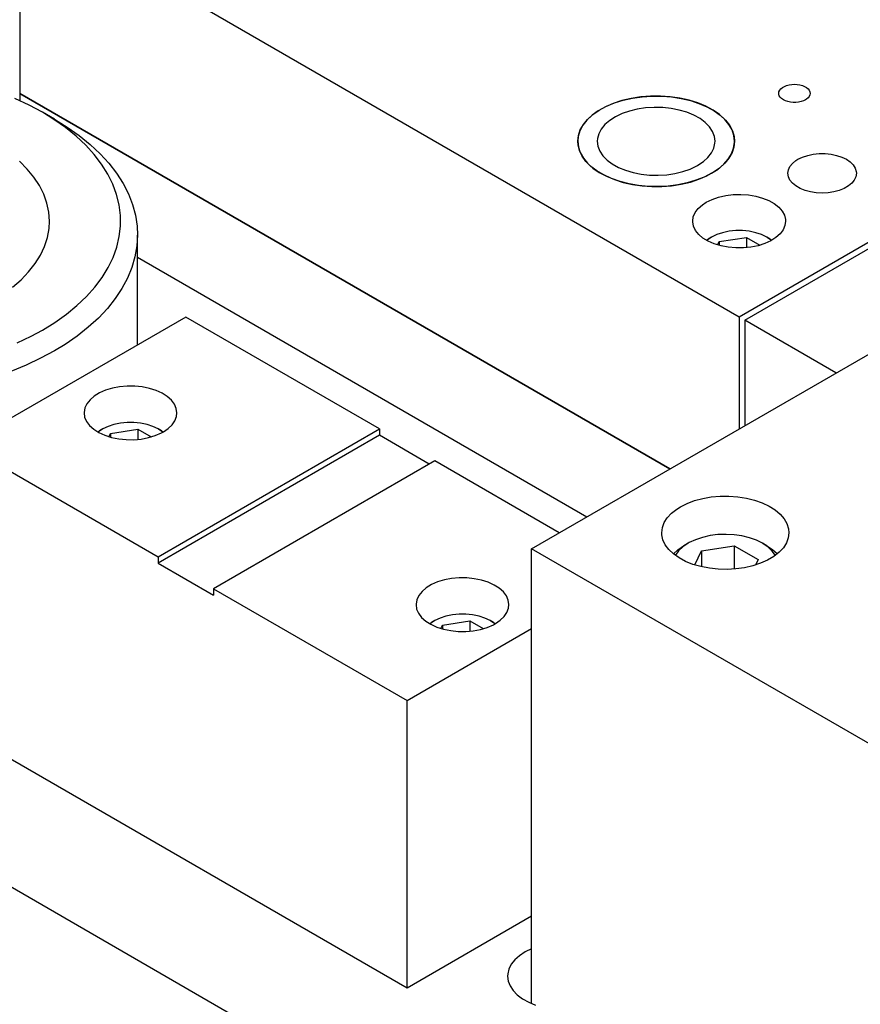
# Model space of a CAD drawing. Header units: inches. Extents: x 3 to 289, y 4 to 291.
# Tile 416 of 634: x 19.46 to 24.83, y 270.63 to 276.92. Entities that reach past the tile are written whole.
import ezdxf

# ---------------------------------------------------------------- set-up
doc = ezdxf.new("R2010")
doc.units = ezdxf.units.IN
doc.header["$LTSCALE"] = 0.5
doc.header["$MEASUREMENT"] = 0
doc.layers.add('DIE', color=7, linetype='Continuous')

msp = doc.modelspace()

# ---------------------------------------------------------------- linework, layer by layer
at = {"layer": 'DIE', "color": 9, "linetype": 'Continuous'}
for p, q in [((24.0537, 275.0205), (19.4575, 277.6741)), ((19.4575, 277.6741), (19.4575, 276.4493)), ((26.8482, 276.6339), (24.0537, 275.0205)), ((24.089, 275.0001), (26.7919, 276.5606)), ((24.3202, 276.4784), (24.3302, 276.4866)), ((24.3302, 276.4866), (24.3426, 276.4938)), ((24.3426, 276.4938), (24.357, 276.4996)), ((24.357, 276.4996), (24.3728, 276.5039)), ((24.3728, 276.5039), (24.3898, 276.5065)), ((24.3898, 276.5065), (24.4072, 276.5074)), ((24.4072, 276.5074), (24.4247, 276.5065)), ((24.4247, 276.5065), (24.4416, 276.5039)), ((24.4416, 276.5039), (24.4575, 276.4996)), ((24.4575, 276.4996), (24.4718, 276.4938)), ((24.4718, 276.4938), (24.4842, 276.4866)), ((24.4842, 276.4866), (24.4942, 276.4784)), ((19.4575, 276.4493), (23.6117, 274.0509)), ((23.6117, 274.0509), (19.4575, 276.4493)), ((19.4575, 276.4493), (19.4575, 276.4029)), ((23.3633, 276.4171), (23.3047, 276.4033)), ((23.3131, 276.4056), (23.3721, 276.4188)), ((23.4244, 276.4266), (23.3633, 276.4171)), ((23.3721, 276.4188), (23.4335, 276.4276)), ((23.487, 276.4315), (23.4244, 276.4266)), ((23.4335, 276.4276), (23.4963, 276.4319)), ((23.5503, 276.4319), (23.487, 276.4315)), ((23.4963, 276.4319), (23.5596, 276.4315)), ((23.6131, 276.4276), (23.5503, 276.4319)), ((23.5596, 276.4315), (23.6223, 276.4266)), ((23.6745, 276.4188), (23.6131, 276.4276)), ((23.6223, 276.4266), (23.6834, 276.4171)), ((23.7335, 276.4056), (23.6745, 276.4188)), ((23.6834, 276.4171), (23.7419, 276.4033)), ((24.3067, 276.4493), (24.3082, 276.4594)), ((24.3071, 276.4443), (24.3067, 276.4493)), ((24.3101, 276.4343), (24.3071, 276.4443)), ((24.3082, 276.4594), (24.3128, 276.4692)), ((24.3161, 276.4248), (24.3101, 276.4343)), ((24.3128, 276.4692), (24.3202, 276.4784)), ((24.3249, 276.4161), (24.3161, 276.4248)), ((24.4942, 276.4203), (24.4842, 276.412)), ((24.4942, 276.4784), (24.5016, 276.4692)), ((24.5016, 276.4295), (24.4942, 276.4203)), ((24.5016, 276.4692), (24.5062, 276.4594)), ((24.5062, 276.4393), (24.5016, 276.4295)), ((24.5062, 276.4594), (24.5077, 276.4493)), ((24.5077, 276.4493), (24.5062, 276.4393)), ((23.1989, 276.3635), (23.1534, 276.3381)), ((23.1598, 276.342), (23.2061, 276.3669)), ((23.2496, 276.3853), (23.1989, 276.3635)), ((23.2061, 276.3669), (23.2575, 276.3882)), ((23.3047, 276.4033), (23.2496, 276.3853)), ((23.2575, 276.3882), (23.3131, 276.4056)), ((23.456, 276.3567), (23.403, 276.3488)), ((23.5105, 276.3601), (23.456, 276.3567)), ((23.5653, 276.3589), (23.5105, 276.3601)), ((23.6192, 276.3531), (23.5653, 276.3589)), ((23.7892, 276.3882), (23.7335, 276.4056)), ((23.7419, 276.4033), (23.797, 276.3853)), ((23.8405, 276.3669), (23.7892, 276.3882)), ((23.797, 276.3853), (23.8477, 276.3635)), ((23.8869, 276.342), (23.8405, 276.3669)), ((23.8477, 276.3635), (23.8932, 276.3381)), ((24.3361, 276.4083), (24.3249, 276.4161)), ((24.3496, 276.4018), (24.3361, 276.4083)), ((24.3647, 276.3968), (24.3496, 276.4018)), ((24.3812, 276.3933), (24.3647, 276.3968)), ((24.3984, 276.3915), (24.3812, 276.3933)), ((24.416, 276.3915), (24.3984, 276.3915)), ((24.4332, 276.3933), (24.416, 276.3915)), ((24.4497, 276.3968), (24.4332, 276.3933)), ((24.4648, 276.4018), (24.4497, 276.3968)), ((24.4783, 276.4083), (24.4648, 276.4018)), ((24.4842, 276.412), (24.4783, 276.4083)), ((23.1138, 276.3096), (23.0807, 276.2785)), ((23.0852, 276.2832), (23.1192, 276.314)), ((23.1534, 276.3381), (23.1138, 276.3096)), ((23.1192, 276.314), (23.1598, 276.342)), ((23.2633, 276.3), (23.2266, 276.2765)), ((23.3056, 276.3201), (23.2633, 276.3)), ((23.3524, 276.3365), (23.3056, 276.3201)), ((23.403, 276.3488), (23.3524, 276.3365)), ((23.671, 276.3428), (23.6192, 276.3531)), ((23.7197, 276.3283), (23.671, 276.3428)), ((23.7642, 276.3098), (23.7197, 276.3283)), ((23.8036, 276.2878), (23.7642, 276.3098)), ((23.9274, 276.314), (23.8869, 276.342)), ((23.8932, 276.3381), (23.9328, 276.3096)), ((23.9615, 276.2832), (23.9274, 276.314)), ((23.9328, 276.3096), (23.9659, 276.2785)), ((23.0547, 276.2452), (23.0362, 276.2103)), ((23.0384, 276.2155), (23.0581, 276.2502)), ((23.0807, 276.2785), (23.0547, 276.2452)), ((23.0581, 276.2502), (23.0852, 276.2832)), ((23.1962, 276.2502), (23.1727, 276.2216)), ((23.2266, 276.2765), (23.1962, 276.2502)), ((23.8371, 276.2628), (23.8036, 276.2878)), ((23.8639, 276.2352), (23.8371, 276.2628)), ((23.8834, 276.2056), (23.8639, 276.2352)), ((23.9886, 276.2502), (23.9615, 276.2832)), ((23.9659, 276.2785), (23.9919, 276.2452)), ((24.0082, 276.2155), (23.9886, 276.2502)), ((23.9919, 276.2452), (24.0105, 276.2103)), ((23.0225, 276.1432), (23.0265, 276.1796)), ((23.0254, 276.1743), (23.0225, 276.1432)), ((23.0362, 276.2103), (23.0254, 276.1743)), ((23.0265, 276.1796), (23.0384, 276.2155)), ((23.1567, 276.1913), (23.1485, 276.16)), ((23.1727, 276.2216), (23.1567, 276.1913)), ((23.8953, 276.1747), (23.8834, 276.2056)), ((23.8993, 276.1432), (23.8953, 276.1747)), ((24.0201, 276.1796), (24.0082, 276.2155)), ((24.0105, 276.2103), (24.0212, 276.1743)), ((24.0241, 276.1432), (24.0201, 276.1796)), ((24.0212, 276.1743), (24.0241, 276.1432)), ((23.0225, 276.1432), (23.0265, 276.1067)), ((23.0241, 276.1198), (23.0225, 276.1432)), ((23.0332, 276.0837), (23.0241, 276.1198)), ((23.0265, 276.1067), (23.0384, 276.0708)), ((23.1485, 276.16), (23.1473, 276.1432)), ((23.1473, 276.1432), (23.1513, 276.1116)), ((23.1513, 276.1116), (23.1632, 276.0807)), ((23.8917, 276.0996), (23.8987, 276.131)), ((23.8987, 276.131), (23.8993, 276.1432)), ((24.0201, 276.1067), (24.0082, 276.0708)), ((24.0183, 276.099), (24.024, 276.1354)), ((24.0241, 276.1432), (24.0201, 276.1067)), ((24.024, 276.1354), (24.0241, 276.1432)), ((23.0501, 276.0485), (23.0332, 276.0837)), ((23.0384, 276.0708), (23.0581, 276.0361)), ((23.0746, 276.0148), (23.0501, 276.0485)), ((23.1632, 276.0807), (23.1828, 276.0511)), ((23.1828, 276.0511), (23.2096, 276.0235)), ((23.825, 276.0136), (23.8544, 276.0403)), ((23.8544, 276.0403), (23.8768, 276.0692)), ((23.8768, 276.0692), (23.8917, 276.0996)), ((23.9834, 276.0289), (24.0047, 276.0633)), ((24.0082, 276.0708), (23.9886, 276.0361)), ((24.0047, 276.0633), (24.0183, 276.099)), ((24.4293, 276.0283), (24.4585, 276.0425)), ((24.4585, 276.0425), (24.4915, 276.0535)), ((24.4915, 276.0535), (24.5274, 276.061)), ((24.5274, 276.061), (24.5649, 276.0648)), ((24.5649, 276.0648), (24.603, 276.0648)), ((24.603, 276.0648), (24.6406, 276.061)), ((24.6406, 276.061), (24.6764, 276.0535)), ((24.6764, 276.0535), (24.7095, 276.0425)), ((24.7095, 276.0425), (24.7387, 276.0283)), ((23.0581, 276.0361), (23.0852, 276.0031)), ((23.1062, 275.9831), (23.0746, 276.0148)), ((23.0852, 276.0031), (23.1192, 275.9723)), ((23.1445, 275.954), (23.1062, 275.9831)), ((23.2096, 276.0235), (23.243, 275.9985)), ((23.243, 275.9985), (23.2824, 275.9765)), ((23.7411, 275.9662), (23.7833, 275.9863)), ((23.7833, 275.9863), (23.7892, 275.9897)), ((23.7892, 275.9897), (23.825, 276.0136)), ((23.9193, 275.9661), (23.9548, 275.9963)), ((23.9615, 276.0031), (23.9274, 275.9723)), ((23.9548, 275.9963), (23.9834, 276.0289)), ((23.9886, 276.0361), (23.9615, 276.0031)), ((24.3686, 275.961), (24.3784, 275.9822)), ((24.3784, 275.9822), (24.3945, 276.0022)), ((24.3945, 276.0022), (24.4164, 276.0202)), ((24.4164, 276.0202), (24.4293, 276.0283)), ((24.7387, 276.0283), (24.7632, 276.0115)), ((24.7632, 276.0115), (24.7822, 275.9924)), ((24.7822, 275.9924), (24.7953, 275.9717)), ((23.1192, 275.9723), (23.1598, 275.9443)), ((23.1888, 275.928), (23.1445, 275.954)), ((23.1598, 275.9443), (23.2061, 275.9194)), ((23.2384, 275.9053), (23.1888, 275.928)), ((23.2061, 275.9194), (23.2575, 275.8981)), ((23.2824, 275.9765), (23.3269, 275.958)), ((23.3269, 275.958), (23.3756, 275.9435)), ((23.3756, 275.9435), (23.4275, 275.9332)), ((23.4275, 275.9332), (23.4814, 275.9274)), ((23.4814, 275.9274), (23.5361, 275.9262)), ((23.5361, 275.9262), (23.5906, 275.9296)), ((23.5906, 275.9296), (23.6437, 275.9375)), ((23.6437, 275.9375), (23.6942, 275.9498)), ((23.6942, 275.9498), (23.7411, 275.9662)), ((23.83, 275.9146), (23.7776, 275.8941)), ((23.797, 275.901), (23.8477, 275.9229)), ((23.8775, 275.9387), (23.83, 275.9146)), ((23.8477, 275.9229), (23.8775, 275.9387)), ((23.8775, 275.9387), (23.9193, 275.9661)), ((23.8869, 275.9443), (23.8775, 275.9387)), ((23.9274, 275.9723), (23.8869, 275.9443)), ((24.3652, 275.939), (24.3686, 275.961)), ((24.3686, 275.9171), (24.3652, 275.939)), ((24.3784, 275.8958), (24.3686, 275.9171)), ((24.7994, 275.9171), (24.7895, 275.8958)), ((24.7953, 275.9717), (24.8019, 275.95)), ((24.8027, 275.939), (24.7994, 275.9171)), ((24.8019, 275.95), (24.8027, 275.939)), ((23.2926, 275.8865), (23.2384, 275.9053)), ((23.2575, 275.8981), (23.3131, 275.8807)), ((23.3505, 275.8718), (23.2926, 275.8865)), ((23.3131, 275.8807), (23.3721, 275.8675)), ((23.4112, 275.8614), (23.3505, 275.8718)), ((23.3721, 275.8675), (23.4335, 275.8587)), ((23.4736, 275.8554), (23.4112, 275.8614)), ((23.4335, 275.8587), (23.4963, 275.8544)), ((23.5368, 275.8541), (23.4736, 275.8554)), ((23.4963, 275.8544), (23.5596, 275.8548)), ((23.5998, 275.8574), (23.5368, 275.8541)), ((23.5596, 275.8548), (23.6223, 275.8597)), ((23.6616, 275.8652), (23.5998, 275.8574)), ((23.6223, 275.8597), (23.6834, 275.8692)), ((23.7212, 275.8775), (23.6616, 275.8652)), ((23.6834, 275.8692), (23.7419, 275.883)), ((23.7776, 275.8941), (23.7212, 275.8775)), ((23.7419, 275.883), (23.797, 275.901)), ((24.3945, 275.8759), (24.3784, 275.8958)), ((24.4164, 275.8579), (24.3945, 275.8759)), ((24.4434, 275.8423), (24.4164, 275.8579)), ((24.7516, 275.8579), (24.7246, 275.8423)), ((24.7734, 275.8759), (24.7516, 275.8579)), ((24.7895, 275.8958), (24.7734, 275.8759)), ((23.9227, 275.7867), (23.968, 275.797)), ((23.968, 275.797), (24.0156, 275.8028)), ((24.0156, 275.8028), (24.0642, 275.8041)), ((24.0642, 275.8041), (24.1126, 275.8008)), ((24.1126, 275.8008), (24.1593, 275.793)), ((24.1593, 275.793), (24.2033, 275.7809)), ((24.4746, 275.8297), (24.4434, 275.8423)), ((24.5092, 275.8204), (24.4746, 275.8297)), ((24.546, 275.8147), (24.5092, 275.8204)), ((24.584, 275.8127), (24.546, 275.8147)), ((24.622, 275.8147), (24.584, 275.8127)), ((24.6588, 275.8204), (24.622, 275.8147)), ((24.6934, 275.8297), (24.6588, 275.8204)), ((24.7246, 275.8423), (24.6934, 275.8297)), ((23.7921, 275.7139), (23.8185, 275.7375)), ((23.8185, 275.7375), (23.8437, 275.754)), ((23.8437, 275.754), (23.8809, 275.7722)), ((23.8809, 275.7722), (23.9227, 275.7867)), ((24.2033, 275.7809), (24.2432, 275.7648)), ((24.2432, 275.7648), (24.278, 275.7451)), ((24.278, 275.7451), (24.3067, 275.7224)), ((23.7608, 275.6609), (23.7726, 275.6881)), ((23.7726, 275.6881), (23.7921, 275.7139)), ((24.3067, 275.7224), (24.3287, 275.6973)), ((24.3287, 275.6973), (24.3433, 275.6705)), ((24.3433, 275.6705), (24.35, 275.6427)), ((23.7568, 275.6329), (23.7608, 275.6609)), ((23.7568, 275.6291), (23.7568, 275.6329)), ((23.7619, 275.6012), (23.7568, 275.6291)), ((23.7748, 275.5741), (23.7619, 275.6012)), ((24.3465, 275.6048), (24.3347, 275.5776)), ((24.3505, 275.6329), (24.3465, 275.6048)), ((24.35, 275.6427), (24.3505, 275.6329)), ((23.7952, 275.5485), (23.7748, 275.5741)), ((23.8225, 275.5253), (23.7952, 275.5485)), ((24.3152, 275.5518), (24.2888, 275.5282)), ((24.3347, 275.5776), (24.3152, 275.5518)), ((23.8561, 275.5049), (23.8225, 275.5253)), ((23.895, 275.488), (23.8561, 275.5049)), ((23.9381, 275.475), (23.895, 275.488)), ((23.9844, 275.4662), (23.9381, 275.475)), ((24.1751, 275.4764), (24.1292, 275.4671)), ((24.2177, 275.49), (24.1751, 275.4764)), ((24.256, 275.5074), (24.2177, 275.49)), ((24.2888, 275.5282), (24.256, 275.5074)), ((24.0325, 275.4619), (23.9844, 275.4662)), ((24.0812, 275.4622), (24.0325, 275.4619)), ((24.1292, 275.4671), (24.0812, 275.4622)), ((20.2093, 275.4029), (23.0813, 273.7447)), ((22.7278, 273.5406), (25.4174, 275.0934)), ((20.5181, 275.0205), (19.1039, 274.204)), ((21.7556, 274.3061), (20.5181, 275.0205)), ((24.0537, 275.0205), (24.0537, 274.3061)), ((24.6724, 274.6633), (24.089, 275.0001)), ((24.089, 275.0001), (24.089, 274.3265)), ((19.967, 274.5361), (19.9335, 274.5157)), ((20.0059, 274.553), (19.967, 274.5361)), ((20.0491, 274.566), (20.0059, 274.553)), ((20.0953, 274.5748), (20.0491, 274.566)), ((20.1434, 274.5791), (20.0953, 274.5748)), ((20.1921, 274.5788), (20.1434, 274.5791)), ((20.2401, 274.5739), (20.1921, 274.5788)), ((20.286, 274.5645), (20.2401, 274.5739)), ((20.3286, 274.551), (20.286, 274.5645)), ((20.3669, 274.5336), (20.3286, 274.551)), ((20.3997, 274.5128), (20.3669, 274.5336)), ((19.9061, 274.4924), (19.8857, 274.4669)), ((19.9335, 274.5157), (19.9061, 274.4924)), ((20.4261, 274.4892), (20.3997, 274.5128)), ((20.4456, 274.4634), (20.4261, 274.4892)), ((19.8678, 274.4118), (19.8677, 274.4081)), ((19.8677, 274.4081), (19.8717, 274.3801)), ((19.8728, 274.4398), (19.8678, 274.4118)), ((19.8857, 274.4669), (19.8728, 274.4398)), ((20.4574, 274.4361), (20.4456, 274.4634)), ((20.4614, 274.4081), (20.4574, 274.4361)), ((20.459, 274.3861), (20.4614, 274.4081)), ((19.8717, 274.3801), (19.8836, 274.3528)), ((19.8836, 274.3528), (19.903, 274.3271)), ((20.431, 274.3325), (20.4488, 274.3586)), ((20.4488, 274.3586), (20.459, 274.3861)), ((19.903, 274.3271), (19.9295, 274.3035)), ((19.9295, 274.3035), (19.9622, 274.2827)), ((19.9622, 274.2827), (20.0005, 274.2653)), ((20.3232, 274.2632), (20.3621, 274.2802)), ((20.3413, 273.4896), (21.7556, 274.3061)), ((20.3621, 274.2802), (20.3745, 274.2869)), ((20.3745, 274.2869), (20.406, 274.3084)), ((20.406, 274.3084), (20.431, 274.3325)), ((21.7556, 274.3061), (21.7556, 274.2652)), ((20.0005, 274.2653), (20.0431, 274.2517)), ((20.0431, 274.2517), (20.0891, 274.2424)), ((20.0891, 274.2424), (20.137, 274.2375)), ((20.137, 274.2375), (20.1857, 274.2372)), ((20.1857, 274.2372), (20.2338, 274.2414)), ((20.2338, 274.2414), (20.2801, 274.2502)), ((20.2801, 274.2502), (20.3232, 274.2632)), ((21.7556, 274.2652), (20.3413, 273.4487)), ((22.0738, 274.0815), (21.7556, 274.2652)), ((19.1039, 274.204), (20.3413, 273.4896)), ((22.1091, 274.1019), (20.6949, 273.2854)), ((22.9046, 273.6427), (22.1091, 274.1019)), ((23.721, 273.8301), (23.7688, 273.848)), ((23.7688, 273.848), (23.8205, 273.8618)), ((23.8205, 273.8618), (23.875, 273.8714)), ((23.875, 273.8714), (23.9313, 273.8764)), ((23.9313, 273.8764), (23.9883, 273.8768)), ((23.9883, 273.8768), (24.0448, 273.8727)), ((24.0448, 273.8727), (24.0998, 273.864)), ((24.0998, 273.864), (24.1521, 273.851)), ((24.1521, 273.851), (24.2007, 273.8338)), ((23.6214, 273.7675), (23.655, 273.7941)), ((23.655, 273.7941), (23.678, 273.8085)), ((23.678, 273.8085), (23.721, 273.8301)), ((24.2007, 273.8338), (24.2447, 273.8129)), ((24.2447, 273.8129), (24.2832, 273.7887)), ((24.2832, 273.7887), (24.3155, 273.7616)), ((23.5749, 273.7077), (23.5945, 273.7385)), ((23.5945, 273.7385), (23.6214, 273.7675)), ((24.3155, 273.7616), (24.3408, 273.7321)), ((24.3408, 273.7321), (24.3588, 273.7009)), ((23.559, 273.6427), (23.563, 273.6755)), ((23.563, 273.6755), (23.5749, 273.7077)), ((24.3588, 273.7009), (24.369, 273.6685)), ((24.369, 273.6685), (24.3715, 273.6427)), ((23.5596, 273.6301), (23.559, 273.6427)), ((23.5666, 273.5974), (23.5596, 273.6301)), ((23.5815, 273.5657), (23.5666, 273.5974)), ((24.3675, 273.6099), (24.3556, 273.5777)), ((24.3715, 273.6427), (24.3675, 273.6099)), ((22.7278, 270.6355), (22.7278, 273.5406)), ((27.5008, 270.785), (22.7278, 273.5406)), ((23.6039, 273.5355), (23.5815, 273.5657)), ((23.6335, 273.5073), (23.6039, 273.5355)), ((24.336, 273.5468), (24.3092, 273.5178)), ((24.3556, 273.5777), (24.336, 273.5468)), ((20.3413, 273.4896), (20.3413, 273.4487)), ((23.6695, 273.4819), (23.6335, 273.5073)), ((23.7114, 273.4596), (23.6695, 273.4819)), ((24.2358, 273.4677), (24.1907, 273.4476)), ((24.2755, 273.4913), (24.2358, 273.4677)), ((24.3092, 273.5178), (24.2755, 273.4913)), ((20.3413, 273.4487), (20.6949, 273.2446)), ((23.7583, 273.4408), (23.7114, 273.4596)), ((23.8092, 273.4261), (23.7583, 273.4408)), ((23.8632, 273.4156), (23.8092, 273.4261)), ((23.9193, 273.4096), (23.8632, 273.4156)), ((23.9762, 273.4082), (23.9193, 273.4096)), ((24.0329, 273.4114), (23.9762, 273.4082)), ((24.0883, 273.4191), (24.0329, 273.4114)), ((24.1412, 273.4313), (24.0883, 273.4191)), ((24.1907, 273.4476), (24.1412, 273.4313)), ((22.1704, 273.3413), (22.1272, 273.3283)), ((22.2166, 273.3501), (22.1704, 273.3413)), ((22.2648, 273.3543), (22.2166, 273.3501)), ((22.3134, 273.354), (22.2648, 273.3543)), ((22.3614, 273.3491), (22.3134, 273.354)), ((22.4073, 273.3398), (22.3614, 273.3491)), ((22.45, 273.3262), (22.4073, 273.3398)), ((20.6949, 273.2854), (21.9323, 272.571)), ((20.6949, 273.2854), (20.6949, 273.2446)), ((22.0548, 273.291), (22.0274, 273.2677)), ((22.0883, 273.3113), (22.0548, 273.291)), ((22.1272, 273.3283), (22.0883, 273.3113)), ((22.4882, 273.3088), (22.45, 273.3262)), ((22.521, 273.288), (22.4882, 273.3088)), ((22.5475, 273.2644), (22.521, 273.288)), ((21.9941, 273.2151), (21.9891, 273.1871)), ((22.007, 273.2422), (21.9941, 273.2151)), ((22.0274, 273.2677), (22.007, 273.2422)), ((22.5669, 273.2387), (22.5475, 273.2644)), ((22.5788, 273.2114), (22.5669, 273.2387)), ((22.5828, 273.1834), (22.5788, 273.2114)), ((21.9891, 273.1871), (21.989, 273.1834)), ((21.989, 273.1834), (21.993, 273.1554)), ((21.993, 273.1554), (22.0049, 273.1281)), ((22.5701, 273.1339), (22.5803, 273.1614)), ((22.5803, 273.1614), (22.5828, 273.1834)), ((22.0049, 273.1281), (22.0243, 273.1023)), ((22.0243, 273.1023), (22.0508, 273.0787)), ((22.5273, 273.0836), (22.5523, 273.1078)), ((22.5523, 273.1078), (22.5701, 273.1339)), ((21.9323, 272.571), (22.7278, 273.0303)), ((22.0508, 273.0787), (22.0836, 273.0579)), ((22.0836, 273.0579), (22.1218, 273.0405)), ((22.1218, 273.0405), (22.1645, 273.027)), ((22.1645, 273.027), (22.2104, 273.0176)), ((22.3551, 273.0167), (22.4014, 273.0255)), ((22.4014, 273.0255), (22.4445, 273.0385)), ((22.4445, 273.0385), (22.4834, 273.0554)), ((22.4834, 273.0554), (22.4958, 273.0622)), ((22.4958, 273.0622), (22.5273, 273.0836)), ((22.2104, 273.0176), (22.2583, 273.0127)), ((22.2583, 273.0127), (22.307, 273.0124)), ((22.307, 273.0124), (22.3551, 273.0167)), ((21.9323, 270.7339), (21.9323, 272.571)), ((21.9323, 270.7339), (19.1039, 272.3669)), ((22.7278, 271.1932), (21.9323, 270.7339))]:
    msp.add_line(p, q, dxfattribs=at)
at = {"layer": 'DIE', "color": 136, "linetype": 'Continuous'}
for p, q in [((19.5165, 276.3746), (19.4259, 276.4171)), ((19.6018, 276.3286), (19.5165, 276.3746)), ((19.6784, 276.2843), (19.6018, 276.3286)), ((19.6757, 276.2831), (19.6018, 276.3286)), ((19.7498, 276.231), (19.6757, 276.2831)), ((19.6784, 276.2843), (19.7607, 276.2336)), ((19.8176, 276.1761), (19.7498, 276.231)), ((19.7607, 276.2336), (19.8369, 276.1798)), ((19.8787, 276.1187), (19.8176, 276.1761)), ((19.8369, 276.1798), (19.9068, 276.1232)), ((19.9328, 276.059), (19.8787, 276.1187)), ((19.9068, 276.1232), (19.9701, 276.064)), ((19.9798, 275.9973), (19.9328, 276.059)), ((19.9701, 276.064), (20.0263, 276.0026)), ((19.5055, 275.9661), (19.4558, 276.0162)), ((20.0193, 275.9338), (19.9798, 275.9973)), ((20.0263, 276.0026), (20.0754, 275.9391)), ((19.5481, 275.9139), (19.5055, 275.9661)), ((19.5833, 275.8599), (19.5481, 275.9139)), ((20.0511, 275.869), (20.0193, 275.9338)), ((20.0754, 275.9391), (20.1171, 275.8739)), ((19.611, 275.8044), (19.5833, 275.8599)), ((20.0753, 275.8031), (20.0511, 275.869)), ((20.1171, 275.8739), (20.1512, 275.8072)), ((19.6308, 275.7478), (19.611, 275.8044)), ((20.0915, 275.7363), (20.0753, 275.8031)), ((20.1512, 275.8072), (20.1776, 275.7394)), ((19.6428, 275.6905), (19.6308, 275.7478)), ((20.0998, 275.6691), (20.0915, 275.7363)), ((20.1776, 275.7394), (20.196, 275.6707)), ((19.6468, 275.6328), (19.6428, 275.6905)), ((20.1001, 275.6017), (20.0998, 275.6691)), ((20.196, 275.6707), (20.2066, 275.6014)), ((19.6441, 275.5857), (19.6468, 275.6328)), ((20.0924, 275.5344), (20.1001, 275.6017)), ((20.2066, 275.6014), (20.2093, 275.5444)), ((19.6336, 275.5283), (19.6441, 275.5857)), ((20.2093, 275.5444), (20.2053, 275.4749)), ((20.2093, 274.8422), (20.2093, 275.5444)), ((19.6152, 275.4716), (19.6336, 275.5283)), ((20.0768, 275.4676), (20.0924, 275.5344)), ((20.2053, 275.4749), (20.1933, 275.4058)), ((19.5551, 275.3616), (19.589, 275.4159)), ((19.589, 275.4159), (19.6152, 275.4716)), ((20.0532, 275.4016), (20.0768, 275.4676)), ((19.5139, 275.309), (19.5551, 275.3616)), ((20.0219, 275.3367), (20.0532, 275.4016)), ((20.1933, 275.4058), (20.1734, 275.3372)), ((19.4655, 275.2585), (19.5139, 275.309)), ((19.983, 275.2731), (20.0219, 275.3367)), ((20.1734, 275.3372), (20.1457, 275.2696)), ((19.4102, 275.2104), (19.4655, 275.2585)), ((19.9366, 275.2113), (19.983, 275.2731)), ((20.1457, 275.2696), (20.1102, 275.2031)), ((19.883, 275.1514), (19.9366, 275.2113)), ((20.1102, 275.2031), (20.0672, 275.1382)), ((19.8224, 275.0938), (19.883, 275.1514)), ((20.0672, 275.1382), (20.0168, 275.0751)), ((19.6815, 274.9864), (19.7551, 275.0387)), ((19.7551, 275.0387), (19.8224, 275.0938)), ((20.0168, 275.0751), (19.9592, 275.014)), ((19.6018, 274.9371), (19.6815, 274.9864)), ((19.9592, 275.014), (19.8948, 274.9553)), ((19.5297, 274.8978), (19.6018, 274.9371)), ((19.8948, 274.9553), (19.8238, 274.8992)), ((19.4398, 274.8548), (19.5297, 274.8978)), ((19.7464, 274.8459), (19.6784, 274.8045)), ((19.8238, 274.8992), (19.7464, 274.8459)), ((19.6784, 274.8045), (19.5905, 274.757)), ((19.5905, 274.757), (19.4973, 274.7129)), ((19.4973, 274.7129), (19.3993, 274.6726))]:
    msp.add_line(p, q, dxfattribs=at)
at = {"layer": 'DIE', "color": 132, "linetype": 'Continuous'}
for p, q in [((23.9103, 275.547), (23.8769, 275.5308)), ((23.948, 275.5595), (23.9103, 275.547)), ((23.9889, 275.5681), (23.948, 275.5595)), ((24.0319, 275.5725), (23.9889, 275.5681)), ((24.0754, 275.5725), (24.0319, 275.5725)), ((24.1184, 275.5681), (24.0754, 275.5725)), ((24.1593, 275.5595), (24.1184, 275.5681)), ((24.197, 275.547), (24.1593, 275.5595)), ((24.2304, 275.5308), (24.197, 275.547)), ((23.844, 275.5115), (23.8548, 275.518)), ((23.8489, 275.5115), (23.8469, 275.5099)), ((23.8769, 275.5308), (23.8489, 275.5115)), ((23.8769, 275.5308), (23.8548, 275.518)), ((23.8769, 275.5308), (23.8769, 275.5308)), ((23.9161, 275.481), (23.9261, 275.5024)), ((23.9261, 275.5024), (24.1003, 275.5293)), ((23.9261, 275.5024), (23.9261, 275.4781)), ((24.1003, 275.5293), (24.1865, 275.4796)), ((24.1003, 275.5293), (24.1003, 275.4636)), ((24.2525, 275.518), (24.2304, 275.5308)), ((24.2329, 275.5294), (24.2304, 275.5308)), ((24.2604, 275.5099), (24.2329, 275.5294)), ((24.2525, 275.518), (24.2633, 275.5115)), ((20.0999, 274.3434), (20.0589, 274.3348)), ((20.1428, 274.3478), (20.0999, 274.3434)), ((20.1864, 274.3478), (20.1428, 274.3478)), ((20.2293, 274.3434), (20.1864, 274.3478)), ((20.2702, 274.3348), (20.2293, 274.3434)), ((19.955, 274.2867), (19.9657, 274.2933)), ((19.9598, 274.2868), (19.9578, 274.2851)), ((19.9878, 274.3061), (19.9598, 274.2868)), ((19.9878, 274.3061), (19.9657, 274.2933)), ((20.0212, 274.3222), (19.9878, 274.3061)), ((19.9878, 274.3061), (19.9878, 274.3061)), ((20.0589, 274.3348), (20.0212, 274.3222)), ((20.037, 274.2776), (20.2113, 274.3046)), ((20.2113, 274.3046), (20.2974, 274.2548)), ((20.2113, 274.3046), (20.2113, 274.2389)), ((20.308, 274.3222), (20.2702, 274.3348)), ((20.3413, 274.3061), (20.308, 274.3222)), ((20.3634, 274.2933), (20.3413, 274.3061)), ((20.3438, 274.3046), (20.3413, 274.3061)), ((20.3713, 274.2851), (20.3438, 274.3046)), ((20.3634, 274.2933), (20.3742, 274.2867)), ((20.027, 274.2562), (20.037, 274.2776)), ((20.037, 274.2776), (20.037, 274.2534)), ((23.7745, 273.5982), (23.7343, 273.5794)), ((23.8193, 273.6132), (23.7745, 273.5982)), ((23.8676, 273.6241), (23.8193, 273.6132)), ((23.9181, 273.6306), (23.8676, 273.6241)), ((23.9698, 273.6325), (23.9181, 273.6306)), ((24.0214, 273.6298), (23.9698, 273.6325)), ((24.0717, 273.6225), (24.0214, 273.6298)), ((24.1194, 273.6109), (24.0717, 273.6225)), ((24.1635, 273.5952), (24.1194, 273.6109)), ((24.2028, 273.5757), (24.1635, 273.5952)), ((23.6334, 273.5074), (23.6623, 273.5343)), ((23.6668, 273.5275), (23.6466, 273.5)), ((23.6623, 273.5343), (23.6977, 273.5584)), ((23.694, 273.553), (23.6668, 273.5275)), ((23.7277, 273.5757), (23.694, 273.553)), ((23.6977, 273.5584), (23.7001, 273.5598)), ((23.7277, 273.5757), (23.7001, 273.5598)), ((23.7343, 273.5794), (23.7277, 273.5757)), ((23.7704, 273.4369), (23.8122, 273.5269)), ((23.8122, 273.5269), (24.0213, 273.5593)), ((23.8122, 273.5269), (23.8122, 273.4254)), ((24.0213, 273.5593), (24.1744, 273.4709)), ((24.0213, 273.5593), (24.0213, 273.4104)), ((24.2304, 273.5598), (24.2028, 273.5757)), ((24.2054, 273.5742), (24.2028, 273.5757)), ((24.2386, 273.5513), (24.2054, 273.5742)), ((24.2304, 273.5598), (24.2662, 273.5358)), ((24.2654, 273.5257), (24.2386, 273.5513)), ((24.285, 273.498), (24.2654, 273.5257)), ((24.2662, 273.5358), (24.2956, 273.5092)), ((23.6466, 273.5), (23.6455, 273.498)), ((24.1744, 273.4709), (24.1583, 273.4363)), ((24.2956, 273.5092), (24.2972, 273.5074)), ((22.1425, 273.0975), (22.1091, 273.0813)), ((22.1802, 273.1101), (22.1425, 273.0975)), ((22.2212, 273.1187), (22.1802, 273.1101)), ((22.2641, 273.123), (22.2212, 273.1187)), ((22.3077, 273.123), (22.2641, 273.123)), ((22.3506, 273.1187), (22.3077, 273.123)), ((22.3915, 273.1101), (22.3506, 273.1187)), ((22.4293, 273.0975), (22.3915, 273.1101)), ((22.4627, 273.0813), (22.4293, 273.0975)), ((22.0763, 273.062), (22.087, 273.0686)), ((22.0811, 273.062), (22.0791, 273.0604)), ((22.1091, 273.0813), (22.0811, 273.062)), ((22.1091, 273.0813), (22.087, 273.0686)), ((22.1091, 273.0813), (22.1091, 273.0813)), ((22.1484, 273.0315), (22.1583, 273.0529)), ((22.1583, 273.0529), (22.3326, 273.0799)), ((22.1583, 273.0529), (22.1583, 273.0286)), ((22.3326, 273.0799), (22.4188, 273.0301)), ((22.3326, 273.0799), (22.3326, 273.0141)), ((22.4848, 273.0686), (22.4627, 273.0813)), ((22.4651, 273.0799), (22.4627, 273.0813)), ((22.4927, 273.0604), (22.4651, 273.0799)), ((22.4848, 273.0686), (22.4955, 273.062))]:
    msp.add_line(p, q, dxfattribs=at)
at = {"layer": 'DIE', "color": 254, "linetype": 'Continuous'}
for p, q in [((35.3674, 262.1608), (13.8006, 274.6122)), ((22.6861, 270.9649), (22.6499, 270.9412)), ((22.7278, 270.9854), (22.6861, 270.9649)), ((22.5973, 270.886), (22.5821, 270.8556)), ((22.6201, 270.9147), (22.5973, 270.886)), ((22.6499, 270.9412), (22.6201, 270.9147)), ((22.5746, 270.8243), (22.5738, 270.8104)), ((22.5821, 270.8556), (22.5746, 270.8243)), ((22.5738, 270.8104), (22.5778, 270.7789)), ((22.5778, 270.7789), (22.5897, 270.7481)), ((22.5897, 270.7481), (22.6092, 270.7186)), ((22.6092, 270.7186), (22.636, 270.691)), ((22.636, 270.691), (22.6695, 270.666)), ((22.6695, 270.666), (22.7089, 270.644)), ((22.7089, 270.644), (22.7534, 270.6257))]:
    msp.add_line(p, q, dxfattribs=at)

doc.saveas('drawing.dxf')
